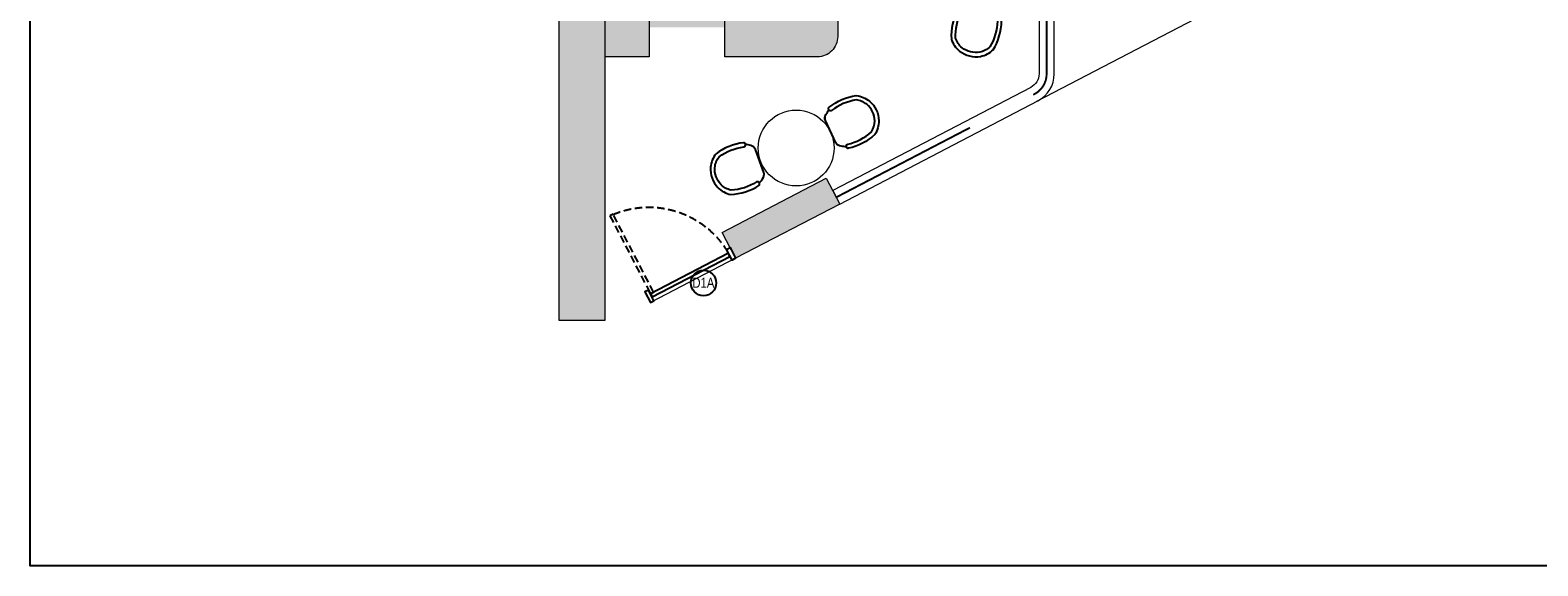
# Model space of a CAD drawing. Extents: x 3940905 to 4145695, y 925352 to 1109797.
# Tile 898 of 1056: x 4054607 to 4069509, y 1065186 to 1070480. Entities that reach past the tile are written whole.
import ezdxf

# ---------------------------------------------------------------- set-up
doc = ezdxf.new("R2010")
doc.units = 0
doc.header["$LTSCALE"] = 750
doc.header["$MEASUREMENT"] = 0
doc.linetypes.add('DASHED2', pattern=[0.375, 0.25, -0.125])
doc.layers.get('0').update_dxf_attribs({"linetype": 'CONTINUOUS', "lineweight": 0})
for name, color, linetype, lineweight in [('A_ FURN', 15, 'CONTINUOUS', 15), ('FACADE', 34, 'CONTINUOUS', 0), ('FURN', 15, 'CONTINUOUS', 5), ('HATCH', 7, 'CONTINUOUS', 0), ('wall', 7, 'CONTINUOUS', 25)]:
    doc.layers.add(name, color=color, linetype=linetype, lineweight=lineweight)
for name, color, linetype in [('AR-FURNITURE', 34, 'CONTINUOUS'), ('DOOR', 44, 'CONTINUOUS'), ('GLASS', 5, 'CONTINUOUS')]:
    doc.layers.add(name, color=color, linetype=linetype)
doc.styles.add('ARA-30', font='arial.ttf', dxfattribs={"width": 0.8, "height": 150})

# ---------------------------------------------------------------- blocks, each defined once
blk = doc.blocks.new('gbdhsr')
at = {"layer": 'A_ FURN', "lineweight": 25}
blk.add_line((7562641, -860385), (7562884, -860385), dxfattribs=at)
blk.add_lwpolyline([(7562967, -860309, 0.417442), (7562987, -860297, 0.132147), (7562976, -860004, 0.146235), (7562870, -859909, 0.210467), (7562655, -859909, 0.146235), (7562549, -860004, 0.132147), (7562538, -860297, 0.430318), (7562558, -860309), (7562566, -860307, 0.405791), (7562578, -860287, -0.129483), (7562588, -860022, -0.13964), (7562672, -859947, -0.20833), (7562853, -859947, -0.13964), (7562937, -860022, -0.129483), (7562947, -860287, 0.405606), (7562959, -860307)], format="xyb", close=True, dxfattribs=at)
at = {"layer": 'A_ FURN', "elevation": 0}
blk.add_lwpolyline([(7562641, -860385, -0.242064), (7562588, -860354, -0.020734), (7562559, -860309), (7562566, -860307, 0.405791), (7562578, -860287, -0.129483), (7562588, -860022, -0.13964), (7562672, -859947, -0.20833), (7562853, -859947, -0.13964), (7562937, -860022, -0.129483), (7562947, -860287, 0.405164), (7562959, -860307), (7562966, -860309, -0.0202), (7562936, -860354, -0.238331), (7562884, -860385)], format="xyb", close=True, dxfattribs=at)
at = {"layer": 'A_ FURN', "lineweight": 25}
for centre, radius, start, end in [((7563119, -859981), 649, 210.3761, 215.1274), ((7562645, -860318), 67.1, 212.2664, 266.6964), ((7562880, -860318), 67.5, 273.422, 327.0432), ((7562385, -859968), 673, 324.9923, 329.6212)]:
    blk.add_arc(centre, radius, start, end, dxfattribs=at)
blk = doc.blocks.new('door')
at = {"layer": 'DOOR', "color": 8, "linetype": 'DASHED2', "ltscale": 0.5}
blk.add_lwpolyline([(3969778, 1012263), (3969778, 1011167), (3969734, 1011167), (3969734, 1012263)], close=True, dxfattribs=at)
at = {"layer": 'DOOR'}
for points in [[(3968680, 1011220), (3968630, 1011220), (3968630, 1011070), (3968680, 1011070)], [(3969780, 1011220), (3969830, 1011220), (3969830, 1011070), (3969780, 1011070)], [(3968682, 1011167), (3969778, 1011167), (3969778, 1011123), (3968682, 1011123)]]:
    blk.add_lwpolyline(points, close=True, dxfattribs=at)
at = {"layer": 'DOOR', "color": 8, "linetype": 'DASHED2', "ltscale": 0.5}
blk.add_arc((3969824, 1011121), 1143, 94.5042, 177.6908, dxfattribs=at)

msp = doc.modelspace()

# ---------------------------------------------------------------- hatches: boundary and pattern name
at = {"layer": 'FURN', "transparency": 33554495}
h = msp.add_hatch(color=32, dxfattribs=at)
h.dxf.hatch_style = 1
h.paths.add_polyline_path([(4060723.8, 1070216.8), (4060288.8, 1070216.8), (4060288.8, 1070666.8), (4060723.8, 1070666.8)], flags=17)
h.paths.add_polyline_path([(4060723.8, 1070506.8), (4061473.8, 1070506.8), (4061473.8, 1070629.3), (4060723.8, 1070629.3)], flags=17)
edge = h.paths.add_edge_path()
edge.add_line((4060288.8, 1073418.7), (4060288.8, 1073868.7))
edge.add_line((4060288.8, 1073868.7), (4062388.8, 1073868.7))
edge.add_arc((4062388.8, 1073668.7), 200, 360, 90, ccw=False)
edge.add_line((4062588.8, 1073668.7), (4062588.8, 1070416.8))
edge.add_arc((4062388.8, 1070416.8), 200, 270, 360, ccw=False)
edge.add_line((4062388.8, 1070216.8), (4061473.8, 1070216.8))
edge.add_line((4061473.8, 1070216.8), (4061473.8, 1070666.8))
edge.add_line((4061473.8, 1070666.8), (4062138.8, 1070666.8))
edge.add_line((4062138.8, 1070666.8), (4062138.8, 1073418.7))
edge.add_line((4062138.8, 1073418.7), (4060288.8, 1073418.7))
at = {"layer": 'HATCH'}
h = msp.add_hatch(color=8, dxfattribs=at)
h.dxf.hatch_style = 1
h.paths.add_polyline_path([(4072393.8, 1102144.6), (4059798.8, 1102144.6), (4059798.8, 1088099.6), (4059668.8, 1088099.6), (4059668.8, 1074136.6), (4059831.8, 1074136.6), (4059831.8, 1067612.6), (4060288.8, 1067612.6), (4060288.8, 1072186.6), (4060288.8, 1074299.6), (4059898.8, 1074299.6), (4059898.8, 1087869.6), (4060023.8, 1087869.6), (4060023.8, 1101914.6), (4072393.8, 1101914.6)])
h = msp.add_hatch(color=8, dxfattribs=at)
h.dxf.hatch_style = 1
h.paths.add_polyline_path([(4062476.2, 1069016.5), (4062608.7, 1068762.1), (4061579.8, 1068226.3), (4061447.3, 1068480.7)])

# ---------------------------------------------------------------- linework, layer by layer
msp.add_lwpolyline([(4062476.2, 1069016.5), (4062608.7, 1068762.1), (4061579.8, 1068226.3), (4061447.3, 1068480.7)], close=True)
at = {"layer": 'AR-FURNITURE'}
msp.add_lwpolyline([(4054607.2, 1104157.7), (4077193.6, 1104157.7), (4077193.6, 1065186), (4054607.2, 1065186)], close=True, dxfattribs=at)
at = {"layer": 'DOOR'}
msp.add_circle((4061262.8, 1067981.4, 0), 125.2, dxfattribs=at)
at = {"layer": 'FACADE', "color": 8, "lineweight": 0, "ltscale": 2}
for p, q in [((4067347.2, 1071229.6), (4064555, 1069775.6)), ((4061579.8, 1068226.3), (4060737.2, 1067787.5))]:
    msp.add_line(p, q, dxfattribs=at)
at = {"layer": 'FACADE', "color": 18, "true_color": 0x000000}
msp.add_lwpolyline([(4062608.7, 1068762.1), (4064567, 1069781.9, 0.2796403), (4064728.5, 1070048), (4064728.5, 1071782), (4065328.2, 1071782), (4065328.2, 1071932), (4064578.5, 1071932), (4064578.5, 1070048, -0.2796403), (4064497.8, 1069914.9), (4062539.4, 1068895.1)], format="xyb", close=True, dxfattribs=at)
at = {"layer": 'FURN', "lineweight": 0}
msp.add_lwpolyline([(4060288.8, 1073418.7), (4060288.8, 1073868.7), (4062388.8, 1073868.7, -0.4142136), (4062588.8, 1073668.7), (4062588.8, 1070416.8, -0.4142136), (4062388.8, 1070216.8), (4061473.8, 1070216.8), (4061473.8, 1070666.8), (4062138.8, 1070666.8), (4062138.8, 1073418.7), (4060288.8, 1073418.7)], format="xyb", dxfattribs=at)
msp.add_lwpolyline([(4060723.8, 1070216.8), (4060288.8, 1070216.8), (4060288.8, 1070666.8), (4060723.8, 1070666.8)], close=True, dxfattribs=at)
msp.add_circle((4062178.1, 1069315.8, -0.1), 375, dxfattribs=at)
at = {"layer": 'GLASS', "const_width": 19}
msp.add_lwpolyline([(4064520.6, 1069841.7), (4064532.4, 1069847.9, 0.2796403), (4064653.5, 1070047.4), (4064653.5, 1071856.5), (4065328.2, 1071856.5)], format="xyb", dxfattribs=at)
msp.add_lwpolyline([(4062574, 1068828.1), (4063895.8, 1069516.4)], dxfattribs=at)
at = {"layer": 'wall', "lineweight": 0, "ltscale": 2}
for points in [[(4072393.8, 1102144.6), (4059798.8, 1102144.6), (4059798.8, 1088099.6), (4059668.8, 1088099.6), (4059668.8, 1074136.6), (4059831.8, 1074136.6), (4059831.8, 1067612.6), (4060288.8, 1067612.6), (4060288.8, 1074299.6), (4059898.8, 1074299.6), (4059898.8, 1087869.6), (4060023.8, 1087869.6), (4060023.8, 1101914.6), (4072393.8, 1101914.6)], [(4062476.2, 1069016.5), (4062608.7, 1068762.1), (4061579.8, 1068226.3), (4061447.3, 1068480.7)]]:
    msp.add_lwpolyline(points, close=True, dxfattribs=at)

# ---------------------------------------------------------------- block references
at = {"layer": 'DOOR', "xscale": -0.7916666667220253, "yscale": 0.7916666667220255, "zscale": 0.7916666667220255, "rotation": 27.50747344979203}
msp.add_blockref('door', (7217920, 1809384.4), dxfattribs=at)
at = {"layer": 'FURN', "lineweight": 0}
for p, rotation in [((11183853, -1620668.6), 165.7832618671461), ((5816569.8, -6337329.5), 109.8191710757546)]:
    msp.add_blockref('gbdhsr', p, dxfattribs=dict(at, rotation=rotation))
at = {"layer": 'FURN', "lineweight": 0, "xscale": -1, "rotation": 295.4163685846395}
msp.add_blockref('gbdhsr', (8085516.5, -5392034.4), dxfattribs=at)

# ---------------------------------------------------------------- texts
at = {"layer": 'DOOR', "insert": (4061152.2, 1068033.7, 0), "char_height": 100, "attachment_point": 1, "style": 'ARA-30'}
msp.add_mtext_dynamic_manual_height_columns('D1A', width=198, gutter_width=750, heights=[0], dxfattribs=at)

doc.saveas('drawing.dxf')
